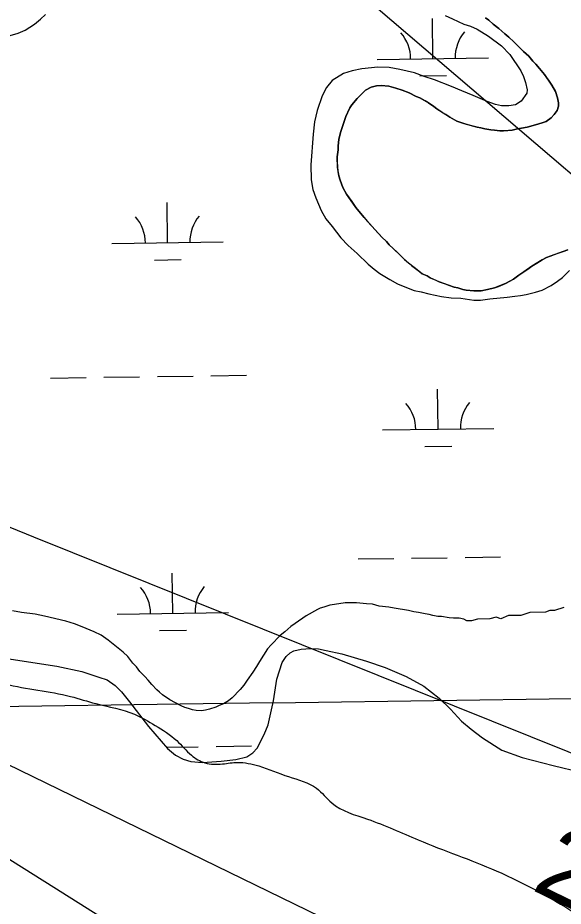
# Model space of a CAD drawing. Extents: x 3767014 to 3805179, y 361544 to 387384.
# Drawn here: x 3786697 to 3787187, y 379120 to 379917 of the extents above; entities that cross this region are included whole.
import ezdxf

# ---------------------------------------------------------------- set-up
doc = ezdxf.new("R2010")
doc.units = 0
for name, color, linetype in [('V-GRID-MAJR', 7, 'Continuous'), ('V-RIVR-EDGE', 7, 'Continuous'), ('V-RIVR-RANG', 7, 'Continuous'), ('V-SITE-VEGE', 7, 'Continuous'), ('V-TOPO-DPTH', 7, 'Continuous'), ('V-TOPO-MINR', 7, 'Continuous'), ('V-TOPO-SHOR', 7, 'Continuous'), ('V-TOPO-WATR', 7, 'Continuous'), ('V-WETL-SWMP', 7, 'Continuous')]:
    doc.layers.add(name, color=color, linetype=linetype)

msp = doc.modelspace()

# ---------------------------------------------------------------- linework, layer by layer
at = {"layer": 'V-GRID-MAJR'}
msp.add_spline([(3771088.411, 379085.847), (3773738.277, 379121.596), (3779038.002, 379193.674), (3784337.716, 379266.522), (3789637.419, 379340.141), (3794937.112, 379414.531), (3800236.794, 379489.691), (3802886.631, 379527.561)], degree=3, dxfattribs=at)
at = {"layer": 'V-RIVR-EDGE'}
msp.add_spline([(3786273.462, 379631.917), (3786280.209, 379617.431), (3786297.353, 379602.016), (3786328.516, 379587.47), (3786354.23, 379563.894), (3786376.764, 379533.995), (3786399.778, 379515.4), (3786431.371, 379491.81), (3786462.955, 379464.602), (3786493.195, 379442.371), (3786533.367, 379414.238), (3786548.254, 379400.185), (3786565.393, 379382.96), (3786595.635, 379361.634), (3786628.593, 379341.657), (3786658.403, 379328.471), (3786685.51, 379319.361), (3786744.263, 379307.912), (3786766.855, 379301.526), (3786801.647, 379291.944), (3786820.161, 379281.951), (3786839.57, 379268.338), (3786852.651, 379255.193), (3786864.842, 379248.381), (3786880.665, 379247.437), (3786894.233, 379248.76), (3786913.216, 379245.548), (3786939.87, 379235.987), (3786965.165, 379225.525), (3786978.697, 379212.379), (3787010.764, 379197.83), (3787056.386, 379179.179), (3787126.402, 379151.424), (3787202.715, 379110.089), (3787247.862, 379082.395), (3787332.797, 379053.699), (3787404.631, 379029.557), (3787466.988, 379013.125), (3787556.926, 378996.173), (3787603.489, 378992.441), (3787629.266, 378994.186), (3787642.844, 378999.578), (3787652.789, 378998.197), (3787660.01, 378992.753), (3787660.451, 378988.231), (3787658.121, 378960.202), (3787658.109, 378955.681), (3787662.172, 378952.958), (3787671.667, 378952.934), (3787681.154, 378949.294), (3787691.524, 378937.512), (3787697.81, 378919.41), (3787702.285, 378900.86), (3787706.342, 378895.877), (3787710.863, 378895.413), (3787719.468, 378901.27), (3787725.803, 378903.063), (3787738.01, 378902.581), (3787759.709, 378900.718), (3787781.87, 378902.924), (3787794.546, 378909.223), (3787798.189, 378919.614), (3787805.457, 378933.161), (3787810.44, 378936.766), (3787821.746, 378937.642), (3787838.476, 378937.601), (3787864.242, 378934.824), (3787877.807, 378934.79), (3787886.86, 378938.838), (3787897.734, 378947.854), (3787906.353, 378959.136), (3787910.913, 378974.499), (3787910.059, 378994.848), (3787910.084, 379005.247), (3787915.979, 379012.015), (3787926.409, 379024.198), (3787944.546, 379044.5), (3787959.98, 379069.331), (3787966.765, 379070.218), (3787980.773, 379066.566), (3788001.568, 379064.706), (3788026.891, 379065.548), (3788051.767, 379068.652), (3788092.478, 379075.333), (3788100.169, 379077.123), (3788117.346, 379075.272), (3788155.764, 379068.847), (3788201.867, 379061.95), (3788244.812, 379057.775), (3788285.499, 379054.961), (3788328.005, 379056.212), (3788345.186, 379055.718), (3788372.3, 379049.32), (3788386.899, 379042.41)], degree=3, dxfattribs=at)
at = {"layer": 'V-SITE-VEGE'}
for points in [[(3786680.461, 379898.447), (3786697.033, 379903.233), (3786703.468, 379906.069), (3786711.726, 379911.232), (3786717.218, 379915.906), (3786721.794, 379920.108)], [(3787080.552, 379919.16), (3787087.048, 379915.996), (3787097.251, 379911.482), (3787103.272, 379909.696), (3787109.304, 379906.989), (3787119.525, 379900.63), (3787131.158, 379891.975), (3787138.623, 379884.203), (3787148.47, 379869.529), (3787150.829, 379864.474), (3787152.734, 379858.953), (3787154.184, 379852.504), (3787153.756, 379849.266), (3787148.748, 379842.291), (3787143.702, 379839.008), (3787137.712, 379838.022), (3787131.246, 379837.957), (3787125.694, 379839.284), (3787118.278, 379841.977), (3787105.759, 379847.39), (3787095.558, 379851.441), (3787086.282, 379855.502), (3787070.988, 379861.347), (3787061.719, 379864.487), (3787052.914, 379867.626), (3787039.954, 379870.727)], [(3787039.954, 379870.727), (3787030.241, 379872.474), (3787020.081, 379872.832), (3787005.784, 379871.3), (3786997.03, 379869.363), (3786989.205, 379866.975), (3786979.108, 379860.87), (3786974.101, 379854.355), (3786970.017, 379846.925), (3786965.534, 379833.951), (3786963.331, 379823.773), (3786962.059, 379812.678), (3786960.033, 379784.955), (3786960.17, 379771.567), (3786961.645, 379762.81), (3786964.49, 379755.453), (3786969.225, 379743.956), (3786973.456, 379736.612), (3786979.065, 379729.745), (3786987.018, 379719.669), (3786993.553, 379712.81), (3787001.477, 379705.501), (3787011.27, 379695.908), (3787016.857, 379691.347), (3787021.973, 379687.705), (3787030.802, 379682.256), (3787037.769, 379678.172), (3787044.261, 379675.467), (3787052.605, 379672.321), (3787059.081, 379671.002), (3787066.025, 379669.226), (3787077.128, 379667.031), (3787085.914, 379665.737), (3787094.691, 379665.362), (3787106.25, 379663.635), (3787112.253, 379663.697), (3787120.553, 379664.704), (3787136.233, 379666.251), (3787143.151, 379667.244), (3787148.224, 379667.758), (3787153.295, 379668.735), (3787161.585, 379670.664), (3787167.567, 379672.573), (3787175.837, 379676.812), (3787181.336, 379680.562), (3787185.919, 379683.843), (3787192.317, 379690.372)], [(3787187.101, 379387.897), (3787178.819, 379385.042), (3787174.664, 379384.999), (3787170.523, 379383.571), (3787156.672, 379383.43), (3787148.392, 379380.575), (3787137.312, 379380.462), (3787130.415, 379377.622), (3787126.247, 379378.963), (3787120.719, 379377.522), (3787109.64, 379377.409), (3787104.114, 379375.967), (3787099.961, 379375.924), (3787097.176, 379377.282), (3787093.012, 379378.16), (3787087.933, 379378.109), (3787084.234, 379378.533), (3787077.296, 379379.848), (3787074.064, 379379.815), (3787069.437, 379380.692), (3787066.197, 379381.581), (3787062.499, 379382.005), (3787056.484, 379383.33), (3787052.322, 379383.747), (3787047.694, 379385.087), (3787034.742, 379387.262), (3787030.116, 379388.138), (3787021.334, 379388.972), (3787015.315, 379390.758), (3787009.771, 379391.161), (3787000.989, 379391.997), (3786990.833, 379391.892), (3786981.152, 379390.408), (3786977.003, 379389.904), (3786971.482, 379387.999), (3786968.258, 379387.045), (3786965.96, 379386.096), (3786955.859, 379380.452), (3786945.773, 379373.423), (3786942.109, 379370.616), (3786936.616, 379365.942), (3786932.494, 379362.669), (3786924.271, 379354.277), (3786921.074, 379350.549), (3786913.804, 379339.392), (3786911.08, 379334.747), (3786907.899, 379329.635), (3786902.892, 379322.66), (3786899.707, 379318.009), (3786896.515, 379314.283), (3786889.203, 379306.82), (3786886, 379304.019), (3786881.411, 379301.201), (3786877.732, 379299.777), (3786874.515, 379298.36)], [(3786874.515, 379298.36), (3786868.994, 379296.456), (3786865.309, 379295.495), (3786861.621, 379294.995), (3786857, 379295.411), (3786853.763, 379295.839), (3786850.056, 379297.187), (3786846.816, 379298.075), (3786843.57, 379299.427), (3786833.356, 379304.865), (3786826.844, 379309.415), (3786824.052, 379311.695), (3786821.72, 379313.98), (3786817.056, 379318.549), (3786813.781, 379322.672), (3786810.98, 379325.873), (3786806.314, 379330.444), (3786803.503, 379334.571), (3786800.238, 379337.77), (3786795.56, 379343.723), (3786791.362, 379347.836), (3786777.866, 379358.317), (3786771.818, 379362.872), (3786765.32, 379366.038), (3786754.656, 379370.546), (3786747.701, 379373.245), (3786739.83, 379375.474), (3786720.853, 379379.895), (3786712.524, 379381.658), (3786700.042, 379383.377), (3786692.179, 379384.681)]]:
    msp.add_lwpolyline(points, dxfattribs=at)
at = {"layer": 'V-TOPO-DPTH'}
msp.add_lwpolyline([(3787156.563, 379018.745), (3786335.08, 379418.48)], dxfattribs=at)
at = {"layer": 'V-TOPO-MINR'}
for points in [[(3786607.79, 380277.45), (3787771.33, 379283.957)], [(3787672.519, 379139.478), (3787645.404, 379142.428), (3787618.466, 379146.707), (3787591.647, 379151.87), (3787294.46, 379216.7), (3786711.144, 379450.879), (3786661.719, 379471.019)], [(3786830.223, 379072.897), (3786729.165, 379136.497), (3786627.97, 379199.88)]]:
    msp.add_lwpolyline(points, dxfattribs=at)
at = {"layer": 'V-TOPO-SHOR'}
for points in [[(3787116.842, 379917.086), (3787119.704, 379914.984), (3787123.763, 379911.476), (3787128.774, 379907.505), (3787134.267, 379902.59), (3787137.609, 379899.784), (3787142.15, 379895.571), (3787146.452, 379891.354), (3787150.995, 379886.904), (3787155.535, 379882.691), (3787159.367, 379878.233), (3787161.999, 379875.421), (3787165.353, 379871.432), (3787169.669, 379866.033), (3787171.588, 379863.448), (3787173.99, 379860.159), (3787176.39, 379856.635), (3787179.763, 379850.988), (3787181.477, 379845.326), (3787182.471, 379840.838), (3787182.266, 379837.76), (3787181.121, 379833.726), (3787178.557, 379830.15), (3787175.745, 379827.281), (3787171.282, 379823.922), (3787167.508, 379822.699), (3787161.61, 379820.981), (3787154.057, 379819.011), (3787149.096, 379818.014), (3787145.551, 379817.504), (3787140.593, 379816.271), (3787137.284, 379816), (3787132.788, 379815.718), (3787129.712, 379815.687), (3787124.735, 379816.344), (3787121.42, 379816.547), (3787116.204, 379817.44), (3787112.644, 379818.351), (3787109.326, 379818.79), (3787104.579, 379820.162), (3787101.257, 379821.075), (3787097.223, 379822.216), (3787091.048, 379824.285), (3787084.859, 379827.77), (3787081.045, 379830.334), (3787077.951, 379832.196), (3787073.185, 379835.225), (3787070.324, 379837.324), (3787065.556, 379840.591), (3787062.462, 379842.452), (3787057.698, 379845.244), (3787054.612, 379846.395), (3787048.187, 379849.643), (3787042.009, 379852.182), (3787036.309, 379854.017), (3787029.903, 379855.609), (3787023.032, 379856.248), (3787019.012, 379855.971), (3787014.053, 379854.736), (3787008.874, 379852.08), (3787004.426, 379847.538), (3787001.614, 379844.668), (3786996.703, 379838.94), (3786995.073, 379836.319), (3786992.99, 379831.801), (3786991.366, 379828.471), (3786989.756, 379823.959), (3786988.609, 379820.395), (3786986.772, 379814.933), (3786985.859, 379811.611), (3786985.187, 379807.817), (3786984.536, 379802.129), (3786984.335, 379798.578), (3786983.688, 379792.418), (3786983.729, 379788.395), (3786983.786, 379782.952), (3786984.292, 379779.644), (3786985.048, 379775.155), (3786986.27, 379771.381), (3786988.703, 379764.78), (3786992.08, 379758.66), (3786994.241, 379755.605), (3786996.641, 379752.318), (3787000.483, 379746.911), (3787003.123, 379743.389), (3787007.678, 379737.757), (3787010.551, 379734.472), (3787014.621, 379730.017), (3787017.254, 379726.968), (3787021.322, 379722.749), (3787023.714, 379720.17), (3787027.777, 379716.189), (3787030.173, 379713.373), (3787033.759, 379709.859), (3787037.343, 379706.582), (3787039.496, 379704.474), (3787044.034, 379700.26), (3787047.618, 379696.985)], [(3787047.618, 379696.985), (3787050.244, 379694.88), (3787053.821, 379692.078), (3787057.639, 379689.276), (3787060.023, 379687.406), (3787064.305, 379685.322), (3787067.162, 379683.693), (3787072.153, 379681.615), (3787075.244, 379680.226), (3787080.472, 379678.149), (3787083.56, 379676.998), (3787088.547, 379675.393), (3787091.867, 379674.717), (3787096.379, 379673.343), (3787099.461, 379672.663), (3787106.332, 379672.024), (3787112.957, 379672.091), (3787118.628, 379673.095), (3787125.004, 379674.582), (3787128.539, 379676.038), (3787134.666, 379678.467), (3787138.666, 379680.638), (3787141.961, 379682.565), (3787146.657, 379686.163), (3787151.126, 379689.049), (3787154.651, 379691.451), (3787158.411, 379694.093), (3787162.877, 379696.979), (3787167.582, 379699.866), (3787171.586, 379701.802), (3787174.883, 379703.256), (3787181.015, 379705.447), (3787186.438, 379707.397), (3787190.683, 379708.859)]]:
    msp.add_lwpolyline(points, dxfattribs=at)
at = {"layer": 'V-TOPO-WATR'}
msp.add_lwpolyline([(3787156.563, 379018.745), (3786335.08, 379418.48)], dxfattribs=at)
at = {"layer": 'V-WETL-SWMP'}
for p, q in [((3787069.563, 379880.457), (3787069.063, 379916.453)), ((3787119.704, 379914.985), (3787116.842, 379917.086)), ((3787123.763, 379911.476), (3787119.704, 379914.985)), ((3787128.774, 379907.504), (3787123.763, 379911.476)), ((3787134.267, 379902.59), (3787128.774, 379907.504)), ((3787137.609, 379899.785), (3787134.267, 379902.59)), ((3787142.149, 379895.571), (3787137.609, 379899.785)), ((3787150.995, 379886.905), (3787142.149, 379895.571)), ((3787155.535, 379882.691), (3787150.995, 379886.905)), ((3787159.367, 379878.233), (3787155.535, 379882.691)), ((3787019.568, 379879.762), (3787119.558, 379881.151)), ((3787161.999, 379875.42), (3787159.367, 379878.233)), ((3787165.353, 379871.431), (3787161.999, 379875.42)), ((3787169.669, 379866.032), (3787165.353, 379871.431)), ((3787057.778, 379864.86), (3787081.776, 379865.194)), ((3787173.989, 379860.159), (3787169.669, 379866.032)), ((3787176.391, 379856.634), (3787173.989, 379860.159)), ((3787001.614, 379844.669), (3787008.875, 379852.08)), ((3787008.875, 379852.08), (3787014.054, 379854.737)), ((3787014.054, 379854.737), (3787019.012, 379855.971)), ((3787019.012, 379855.971), (3787023.032, 379856.248)), ((3787023.032, 379856.248), (3787029.902, 379855.609)), ((3787029.902, 379855.609), (3787036.309, 379854.018)), ((3787036.309, 379854.018), (3787042.008, 379852.182)), ((3787042.008, 379852.182), (3787048.187, 379849.642)), ((3787179.763, 379850.988), (3787176.391, 379856.634)), ((3787181.477, 379845.326), (3787179.763, 379850.988)), ((3786996.702, 379838.939), (3787001.614, 379844.669)), ((3787048.187, 379849.642), (3787054.611, 379846.395)), ((3787054.611, 379846.395), (3787057.699, 379845.243)), ((3787057.699, 379845.243), (3787065.557, 379840.59)), ((3787182.47, 379840.839), (3787181.477, 379845.326)), ((3786991.366, 379828.471), (3786995.072, 379836.319)), ((3786995.072, 379836.319), (3786996.702, 379838.939)), ((3787065.557, 379840.59), (3787070.324, 379837.325)), ((3787070.324, 379837.325), (3787073.185, 379835.224)), ((3787073.185, 379835.224), (3787081.045, 379830.335)), ((3787181.122, 379833.725), (3787182.265, 379837.76)), ((3787182.265, 379837.76), (3787182.47, 379840.839)), ((3786989.755, 379823.958), (3786991.366, 379828.471)), ((3787081.045, 379830.335), (3787084.858, 379827.77)), ((3787084.858, 379827.77), (3787091.047, 379824.284)), ((3787171.283, 379823.921), (3787175.745, 379827.28)), ((3787175.745, 379827.28), (3787178.556, 379830.149)), ((3787178.556, 379830.149), (3787181.122, 379833.725)), ((3786986.771, 379814.933), (3786989.755, 379823.958)), ((3787091.047, 379824.284), (3787097.222, 379822.217)), ((3787097.222, 379822.217), (3787109.327, 379818.79)), ((3787109.327, 379818.79), (3787112.645, 379818.351)), ((3787149.096, 379818.014), (3787154.056, 379819.011)), ((3787154.056, 379819.011), (3787161.609, 379820.982)), ((3787161.609, 379820.982), (3787167.508, 379822.699)), ((3787167.508, 379822.699), (3787171.283, 379823.921)), ((3786985.187, 379807.817), (3786985.858, 379811.611)), ((3786985.858, 379811.611), (3786986.771, 379814.933)), ((3787112.645, 379818.351), (3787116.204, 379817.441)), ((3787116.204, 379817.441), (3787121.42, 379816.547)), ((3787121.42, 379816.547), (3787124.736, 379816.345)), ((3787124.736, 379816.345), (3787129.713, 379815.686)), ((3787129.713, 379815.686), (3787132.789, 379815.717)), ((3787132.789, 379815.717), (3787140.594, 379816.27)), ((3787140.594, 379816.27), (3787145.551, 379817.504)), ((3787145.551, 379817.504), (3787149.096, 379818.014)), ((3786984.535, 379802.13), (3786985.187, 379807.817)), ((3786983.688, 379792.418), (3786984.335, 379798.578)), ((3786984.335, 379798.578), (3786984.535, 379802.13)), ((3786983.785, 379782.952), (3786983.688, 379792.418)), ((3786985.048, 379775.155), (3786983.785, 379782.952)), ((3786986.27, 379771.381), (3786985.048, 379775.155)), ((3786988.704, 379764.779), (3786986.27, 379771.381)), ((3786992.08, 379758.66), (3786988.704, 379764.779)), ((3787000.484, 379746.912), (3786992.08, 379758.66)), ((3786831.362, 379715.27), (3786830.862, 379751.267)), ((3787003.123, 379743.389), (3787000.484, 379746.912)), ((3787007.677, 379737.756), (3787003.123, 379743.389)), ((3787017.255, 379726.967), (3787007.677, 379737.756)), ((3787023.714, 379720.17), (3787017.255, 379726.967)), ((3786781.367, 379714.576), (3786881.358, 379715.965)), ((3787027.778, 379716.188), (3787023.714, 379720.17)), ((3787030.174, 379713.372), (3787027.778, 379716.188)), ((3787033.76, 379709.859), (3787030.174, 379713.372)), ((3787047.619, 379696.984), (3787033.76, 379709.859)), ((3787190.683, 379708.86), (3787174.883, 379703.255)), ((3786819.578, 379699.674), (3786843.576, 379700.007)), ((3787167.581, 379699.867), (3787158.41, 379694.093)), ((3787171.585, 379701.802), (3787167.581, 379699.867)), ((3787174.883, 379703.255), (3787171.585, 379701.802)), ((3787053.822, 379692.077), (3787047.619, 379696.984)), ((3787060.023, 379687.407), (3787053.822, 379692.077)), ((3787158.41, 379694.093), (3787151.125, 379689.049)), ((3787064.305, 379685.321), (3787060.023, 379687.407)), ((3787067.162, 379683.693), (3787064.305, 379685.321)), ((3787075.244, 379680.226), (3787067.162, 379683.693)), ((3787146.658, 379686.163), (3787141.961, 379682.565)), ((3787151.125, 379689.049), (3787146.658, 379686.163)), ((3787083.56, 379676.998), (3787075.244, 379680.226)), ((3787088.547, 379675.392), (3787083.56, 379676.998)), ((3787091.867, 379674.716), (3787088.547, 379675.392)), ((3787134.666, 379678.467), (3787125.003, 379674.581)), ((3787138.667, 379680.638), (3787134.666, 379678.467)), ((3787141.961, 379682.565), (3787138.667, 379680.638)), ((3787096.378, 379673.342), (3787091.867, 379674.716)), ((3787099.462, 379672.663), (3787096.378, 379673.342)), ((3787106.332, 379672.024), (3787099.462, 379672.663)), ((3787112.958, 379672.091), (3787106.332, 379672.024)), ((3787118.628, 379673.096), (3787112.958, 379672.091)), ((3787125.003, 379674.581), (3787118.628, 379673.096)), ((3786822.187, 379595.06), (3786854.184, 379595.505)), ((3786870.183, 379595.727), (3786902.18, 379596.171)), ((3786726.197, 379593.727), (3786758.193, 379594.171)), ((3786774.192, 379594.393), (3786806.189, 379594.838)), ((3787074.184, 379547.814), (3787073.684, 379583.81)), ((3787024.189, 379547.119), (3787124.179, 379548.508)), ((3787062.399, 379532.218), (3787086.397, 379532.551)), ((3787002.386, 379431.373), (3787034.383, 379431.818)), ((3787050.382, 379432.04), (3787082.379, 379432.484)), ((3787098.377, 379432.707), (3787130.374, 379433.151)), ((3786835.983, 379382.627), (3786835.483, 379418.624)), ((3786785.988, 379381.933), (3786885.979, 379383.322)), ((3786824.199, 379367.031), (3786848.197, 379367.364)), ((3786941.39, 379347.12), (3786944.546, 379348.967)), ((3786944.546, 379348.967), (3786951.336, 379350.397)), ((3786951.336, 379350.397), (3786959.495, 379350.934)), ((3786959.495, 379350.934), (3786966.756, 379350.555)), ((3786966.756, 379350.555), (3786973.574, 379349.264)), ((3786973.574, 379349.264), (3786987.666, 379346.233)), ((3786678.795, 379343.074), (3786731.949, 379334.999)), ((3786934.221, 379338.429), (3786937.794, 379343.908)), ((3786937.794, 379343.908), (3786941.39, 379347.12)), ((3786987.666, 379346.233), (3787009.96, 379339.657)), ((3786731.949, 379334.999), (3786754.224, 379330.237)), ((3786929.385, 379323.41), (3786934.221, 379338.429)), ((3787009.96, 379339.657), (3787026.802, 379333.932)), ((3787026.802, 379333.932), (3787045.481, 379325.959)), ((3786754.224, 379330.237), (3786769.696, 379325.406)), ((3786769.696, 379325.406), (3786776.981, 379322.759)), ((3787045.481, 379325.959), (3787061.449, 379317.05)), ((3786776.981, 379322.759), (3786784.289, 379317.844)), ((3786784.289, 379317.844), (3786789.792, 379312.003)), ((3786926.41, 379303.875), (3786929.385, 379323.41)), ((3787061.449, 379317.05), (3787075.167, 379306.304)), ((3786789.792, 379312.003), (3786797.142, 379303.006)), ((3786797.142, 379303.006), (3786814.15, 379280.954)), ((3786921.639, 379282.507), (3786926.41, 379303.875)), ((3787075.167, 379306.304), (3787085.247, 379296.427)), ((3787085.247, 379296.427), (3787095.337, 379285.644)), ((3787095.337, 379285.644), (3787104.028, 379278.475)), ((3786814.15, 379280.954), (3786831.136, 379261.169)), ((3786918.098, 379273.852), (3786921.639, 379282.507)), ((3787104.028, 379278.475), (3787114.085, 379270.867)), ((3786911.874, 379261.541), (3786918.098, 379273.852)), ((3787114.085, 379270.867), (3787131.437, 379259.704)), ((3786830.026, 379262.462), (3786858.805, 379262.862)), ((3786831.136, 379261.169), (3786838.453, 379255.347)), ((3786874.804, 379263.084), (3786906.8, 379263.528)), ((3786907.833, 379257.417), (3786911.874, 379261.541)), ((3786838.453, 379255.347), (3786845.294, 379251.788)), ((3786892.473, 379251.363), (3786902.428, 379253.733)), ((3786902.428, 379253.733), (3786907.833, 379257.417)), ((3787131.437, 379259.704), (3787149.648, 379253.087)), ((3787149.648, 379253.087), (3787177.389, 379246.113)), ((3786845.294, 379251.788), (3786852.12, 379249.59)), ((3786852.12, 379249.59), (3786862.561, 379248.789)), ((3786862.561, 379248.789), (3786879.334, 379249.868)), ((3786879.334, 379249.868), (3786892.473, 379251.363)), ((3787177.389, 379246.113), (3787202.4, 379240.018))]:
    msp.add_line(p, q, dxfattribs=at)
for centre, start, end in [((3787014.319, 379880.164), 0.024037, 41.567696), ((3787124.794, 379881.699), 140.024034, 181.567693), ((3786886.593, 379716.512), 140.024034, 181.567693), ((3786776.118, 379714.978), 0.024037, 41.567696), ((3787129.415, 379549.056), 140.024034, 181.567693), ((3787018.94, 379547.521), 0.024037, 41.567696), ((3786780.739, 379382.335), 0.024037, 41.567696), ((3786891.214, 379383.869), 140.024034, 181.567693)]:
    msp.add_arc(centre, 35.246, start, end, dxfattribs=at)

# ---------------------------------------------------------------- texts
at = {"layer": 'V-RIVR-RANG'}
msp.add_text('2.0', height=67, rotation=334.138326, dxfattribs=at).set_placement((3787156.935, 379135.005))

doc.saveas('drawing.dxf')
